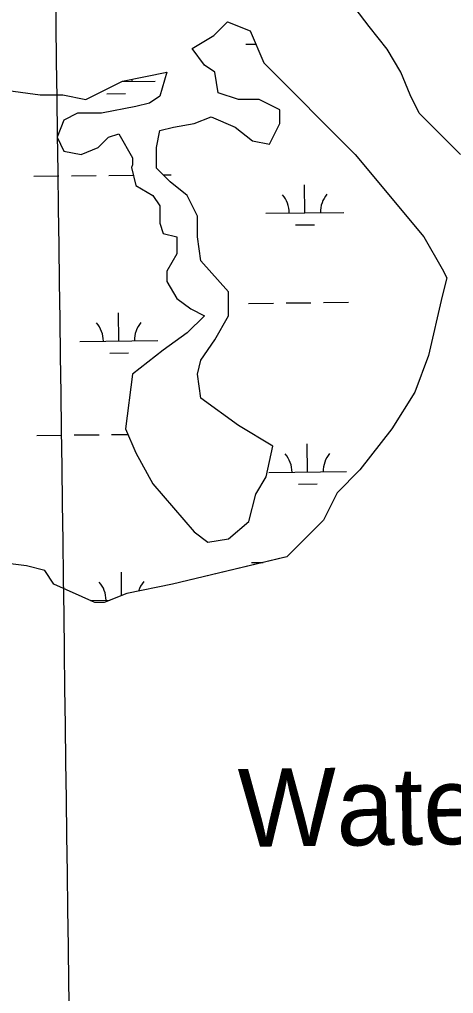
# Model space of a CAD drawing. Extents: x 3734862 to 3772949, y 391520 to 417239.
# Drawn here: x 3767914 to 3768472, y 413458 to 414708 of the extents above; entities that cross this region are included whole.
import ezdxf

# ---------------------------------------------------------------- set-up
doc = ezdxf.new("R2010")
doc.units = 0
for name, color, linetype in [('V-GRID-MAJR', 7, 'Continuous'), ('V-RIVR-IDEN', 7, 'Continuous'), ('V-TOPO-SHOR', 7, 'Continuous'), ('V-WETL-SWMP', 7, 'Continuous')]:
    doc.layers.add(name, color=color, linetype=linetype)

msp = doc.modelspace()

# ---------------------------------------------------------------- linework, layer by layer
at = {"layer": 'V-GRID-MAJR'}
msp.add_spline([(3768195.233, 397232.114), (3768114.148, 403291.314), (3768033.0500000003, 409351.577), (3767951.952, 415411.843), (3767951.938, 415412.9)], degree=3, dxfattribs=at)
at = {"layer": 'V-TOPO-SHOR'}
for p, q in [((3768363.0840000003, 414698.886), (3768345.49, 414722.36100000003)), ((3768163.682, 414687.14900000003), (3768181.276, 414704.755)), ((3768181.276, 414704.755), (3768210.6, 414693.018)), ((3768210.6, 414693.018), (3768228.194, 414651.93699999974)), ((3768386.543, 414669.543), (3768363.0840000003, 414698.886)), ((3768136.085, 414670.5799999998), (3768163.682, 414687.14900000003)), ((3768151.717, 414648.91399999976), (3768136.085, 414670.5799999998)), ((3768404.1380000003, 414640.2), (3768386.543, 414669.543)), ((3768164.915, 414640.10899999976), (3768151.717, 414648.91399999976)), ((3768228.194, 414651.93699999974), (3768345.49, 414534.56499999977)), ((3768046.386, 414628.463), (3768103.375, 414639.868)), ((3768103.375, 414639.868), (3768094.5280000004, 414609.29300000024)), ((3768169.3140000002, 414613.6950000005), (3768164.915, 414640.10899999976)), ((3768415.867, 414610.857), (3768404.1380000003, 414640.2)), ((3767999.468, 414604.9879999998), (3768046.386, 414628.463)), ((3767899.7660000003, 414616.72500000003), (3767940.8200000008, 414610.85699999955)), ((3767940.8200000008, 414610.8569999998), (3767970.144000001, 414610.8569999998)), ((3767970.144000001, 414610.8569999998), (3767999.468, 414604.988)), ((3768094.5280000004, 414609.29300000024), (3768081.331, 414600.48799999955)), ((3768195.7090000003, 414604.891), (3768169.3140000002, 414613.6950000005)), ((3768222.1040000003, 414604.891), (3768195.7090000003, 414604.891)), ((3768248.4990000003, 414591.684), (3768222.1040000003, 414604.891)), ((3768427.597, 414587.3820000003), (3768415.867, 414610.857)), ((3768063.734, 414596.0859999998), (3768019.7430000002, 414587.28100000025)), ((3768081.331, 414600.48799999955), (3768063.734, 414596.0859999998)), ((3767988.949, 414587.281), (3767971.352, 414578.477)), ((3768019.7430000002, 414587.28100000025), (3767988.949, 414587.281)), ((3768138.52, 414574.07399999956), (3768160.5160000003, 414582.879)), ((3768160.5160000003, 414582.879), (3768191.31, 414569.672)), ((3768248.4990000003, 414574.0739999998), (3768248.4990000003, 414591.684)), ((3768480.38, 414534.565), (3768427.597, 414587.3820000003)), ((3767971.352, 414578.477), (3767962.554, 414556.46499999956)), ((3768094.528, 414565.27), (3768112.125, 414569.672)), ((3768112.125, 414569.672), (3768138.52, 414574.07399999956)), ((3768191.31, 414569.672), (3768213.305, 414552.0629999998)), ((3768235.301, 414547.66000000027), (3768248.4990000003, 414574.0739999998)), ((3767962.554, 414556.46499999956), (3767971.352, 414538.856)), ((3768015.3439999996, 414543.2579999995), (3768028.541, 414556.4649999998)), ((3768028.541, 414556.4649999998), (3768041.739, 414560.8669999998)), ((3768041.739, 414560.8669999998), (3768059.335, 414530.05099999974)), ((3768090.129, 414543.25800000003), (3768094.528, 414565.27)), ((3767993.348, 414534.45299999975), (3768015.3439999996, 414543.2579999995)), ((3768090.129, 414516.844), (3768090.129, 414543.25800000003)), ((3768213.305, 414552.0629999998), (3768235.301, 414547.66000000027)), ((3767971.352, 414538.856), (3767993.348, 414534.45299999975)), ((3768059.335, 414530.05099999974), (3768059.335, 414521.246)), ((3768345.49, 414534.56499999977), (3768433.4620000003, 414428.929)), ((3768059.335, 414521.246), (3768058.015, 414517.72399999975)), ((3768058.015, 414517.72399999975), (3768063.7339999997, 414494.8320000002)), ((3768107.7260000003, 414499.234), (3768090.129, 414516.844)), ((3768063.7339999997, 414494.8320000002), (3768085.73, 414481.62500000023)), ((3768129.722, 414481.625), (3768107.7260000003, 414499.234)), ((3768085.73, 414481.62500000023), (3768094.528, 414468.4179999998)), ((3768142.919, 414455.211), (3768129.722, 414481.625)), ((3768094.528, 414468.4179999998), (3768094.528, 414446.4059999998)), ((3768142.919, 414428.79700000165), (3768142.919, 414455.211)), ((3768094.528, 414446.4059999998), (3768098.9280000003, 414433.199)), ((3768098.9280000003, 414433.199), (3768116.524, 414428.797)), ((3768116.524, 414428.797), (3768116.524, 414406.78500000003)), ((3768147.318, 414397.9809999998), (3768142.919, 414428.79700000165)), ((3768433.4620000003, 414428.929), (3768456.9210000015, 414387.84899999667)), ((3768116.524, 414406.78500000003), (3768103.3270000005, 414384.77400000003)), ((3768182.511, 414358.35999999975), (3768147.318, 414397.9809999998)), ((3768103.3270000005, 414384.77400000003), (3768103.3270000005, 414371.567)), ((3768456.921000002, 414387.84899999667), (3768462.786, 414376.112)), ((3768103.3270000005, 414371.567), (3768116.524, 414349.555)), ((3768462.786, 414376.112), (3768456.921, 414352.637)), ((3768182.511, 414327.543), (3768182.511, 414358.35999999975)), ((3768116.524, 414349.555), (3768134.1210000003, 414336.34799999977)), ((3768456.921, 414352.637), (3768439.326, 414276.3449999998)), ((3768134.1210000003, 414336.34799999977), (3768151.717, 414327.543)), ((3768151.717, 414327.543), (3768129.722, 414305.531)), ((3768164.914999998, 414296.72699999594), (3768182.511, 414327.543)), ((3768129.722, 414305.531), (3768098.9280000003, 414283.52)), ((3768147.318, 414270.31299999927), (3768164.914999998, 414296.72699999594)), ((3768098.9280000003, 414283.52), (3768059.335, 414252.70300000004)), ((3768142.919, 414252.70300000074), (3768147.318, 414270.31299999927)), ((3768439.326, 414276.3449999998), (3768421.7320000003, 414229.3959999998)), ((3768059.335, 414252.70300000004), (3768050.537, 414182.26599999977)), ((3768147.318, 414221.88699999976), (3768142.919, 414252.70300000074)), ((3768195.709000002, 414186.66799999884), (3768147.318, 414221.88699999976)), ((3768421.7320000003, 414229.3959999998), (3768392.4080000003, 414182.447)), ((3768050.537, 414182.26599999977), (3768063.734, 414151.44900000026)), ((3768239.6999999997, 414160.2539999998), (3768195.709000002, 414186.66799999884)), ((3768392.4080000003, 414182.447), (3768351.355, 414129.6289999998)), ((3768230.9020000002, 414120.63300000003), (3768239.6999999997, 414160.2539999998)), ((3768063.734, 414151.44900000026), (3768085.73, 414111.82799999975)), ((3768217.705, 414098.621), (3768230.9020000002, 414120.63300000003)), ((3768351.355, 414129.6289999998), (3768322.031, 414100.2859999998)), ((3768085.73, 414111.82799999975), (3768138.52, 414050.195)), ((3768208.906, 414063.40199999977), (3768217.705, 414098.621)), ((3768322.031, 414100.2859999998), (3768304.436, 414065.075)), ((3768182.511, 414041.39099999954), (3768208.906, 414063.40199999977)), ((3768304.436, 414065.075), (3768257.518, 414018.126)), ((3768138.52, 414050.195), (3768156.116, 414036.988)), ((3768156.116, 414036.988), (3768182.511, 414041.39099999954)), ((3767923.227, 414006.391), (3767876.309, 414012.259)), ((3767946.686, 414000.52199999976), (3767923.227, 414006.391)), ((3768253.573992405, 414017.1788549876), (3768110.9, 413982.91599999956)), ((3767958.416, 413982.916), (3767946.686, 414000.52199999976)), ((3768011.199, 413959.442), (3767958.416, 413982.916)), ((3768110.9, 413982.91599999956), (3768052.252, 413971.17899999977)), ((3768052.252, 413971.17899999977), (3768022.9280000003, 413959.4420000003)), ((3768022.9280000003, 413959.4420000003), (3768011.199, 413959.442))]:
    msp.add_line(p, q, dxfattribs=at)
at = {"layer": 'V-WETL-SWMP'}
for p, q in [((3768363.0840000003, 414698.886), (3768345.49, 414722.36100000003)), ((3768163.682, 414687.14900000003), (3768181.276, 414704.755)), ((3768181.276, 414704.755), (3768210.6, 414693.018)), ((3768210.6, 414693.018), (3768228.194, 414651.93699999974)), ((3768386.543, 414669.543), (3768363.0840000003, 414698.886)), ((3768136.085, 414670.5799999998), (3768163.682, 414687.14900000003)), ((3768151.717, 414648.91399999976), (3768136.085, 414670.5799999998)), ((3768205.0301315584, 414676.0159572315), (3768217.823688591, 414676.15109361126)), ((3768404.1380000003, 414640.2), (3768386.543, 414669.543)), ((3768164.915, 414640.10899999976), (3768151.717, 414648.91399999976)), ((3768228.194, 414651.93699999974), (3768345.49, 414534.56499999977)), ((3768046.386, 414628.463), (3768103.375, 414639.868)), ((3768103.375, 414639.868), (3768094.528, 414609.293)), ((3768169.3140000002, 414613.695), (3768164.915, 414640.10899999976)), ((3768415.867, 414610.857), (3768404.1380000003, 414640.2)), ((3767999.468, 414604.988), (3768046.386, 414628.463)), ((3768045.2520856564, 414627.8956561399), (3768088.463067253, 414628.3520871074)), ((3767899.7660000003, 414616.72500000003), (3767940.8200000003, 414610.8569999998)), ((3767940.8200000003, 414610.8569999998), (3767970.144, 414610.8569999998)), ((3767970.144, 414610.8569999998), (3767999.468, 414604.9879999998)), ((3768026.629511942, 414612.26708792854), (3768050.628173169, 414612.5205821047)), ((3768094.528, 414609.293), (3768081.3310000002, 414600.488)), ((3768195.7090000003, 414604.891), (3768169.3140000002, 414613.69500000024)), ((3768222.1040000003, 414604.891), (3768195.7090000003, 414604.891)), ((3768248.4990000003, 414591.684), (3768222.1040000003, 414604.891)), ((3768427.597, 414587.3820000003), (3768415.867, 414610.857)), ((3768063.734, 414596.0859999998), (3768019.7430000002, 414587.281)), ((3768081.3310000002, 414600.4879999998), (3768063.734, 414596.0859999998)), ((3767988.949, 414587.281), (3767971.352, 414578.477)), ((3768019.7430000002, 414587.281), (3767988.949, 414587.281)), ((3768138.52, 414574.0739999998), (3768160.5160000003, 414582.8789999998)), ((3768160.5160000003, 414582.879), (3768191.31, 414569.672)), ((3768248.4990000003, 414574.0739999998), (3768248.4990000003, 414591.684)), ((3768480.38, 414534.565), (3768427.597, 414587.3820000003)), ((3767971.352, 414578.4769999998), (3767962.554, 414556.4649999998)), ((3768094.528, 414565.27), (3768112.125, 414569.672)), ((3768112.125, 414569.672), (3768138.52, 414574.0739999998)), ((3768191.31, 414569.672), (3768213.305, 414552.0629999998)), ((3768235.301, 414547.66000000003), (3768248.4990000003, 414574.0739999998)), ((3767962.554, 414556.4649999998), (3767971.352, 414538.856)), ((3768015.344, 414543.25800000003), (3768028.541, 414556.4649999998)), ((3768028.541, 414556.4649999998), (3768041.739, 414560.8669999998)), ((3768041.739, 414560.867), (3768059.335, 414530.05099999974)), ((3768090.129, 414543.25800000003), (3768094.528, 414565.27)), ((3767993.348, 414534.45299999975), (3768015.344, 414543.2579999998)), ((3768090.129, 414516.844), (3768090.129, 414543.25800000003)), ((3768213.305, 414552.0629999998), (3768235.301, 414547.66000000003)), ((3767971.352, 414538.856), (3767993.348, 414534.45300000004)), ((3768059.335, 414530.05099999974), (3768059.335, 414521.246)), ((3768345.49, 414534.56499999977), (3768433.4620000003, 414428.929)), ((3768059.335, 414521.246), (3768058.015, 414517.72399999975)), ((3768058.015, 414517.72399999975), (3768063.734, 414494.832)), ((3767932.8960371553, 414506.6311582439), (3767964.8942521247, 414506.96915047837)), ((3767980.89335961, 414507.1381465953), (3768012.8915745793, 414507.4761388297)), ((3768028.890682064, 414507.6451349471), (3768060.449675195, 414507.9784877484)), ((3768107.7260000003, 414499.234), (3768090.129, 414516.844)), ((3768098.585442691, 414508.3813100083), (3768108.886219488, 414508.4901155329)), ((3768063.734, 414494.832), (3768085.73, 414481.625)), ((3768129.722, 414481.625), (3768107.7260000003, 414499.234)), ((3768280.728613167, 414459.56042970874), (3768280.3483719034, 414495.5584215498)), ((3768085.73, 414481.625), (3768094.528, 414468.4179999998)), ((3768142.919, 414455.211), (3768129.722, 414481.625)), ((3768094.528, 414468.4179999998), (3768094.528, 414446.4059999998)), ((3768142.919, 414428.797), (3768142.919, 414455.211)), ((3768230.731402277, 414459.0323168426), (3768330.7258240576, 414460.0885425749)), ((3768094.528, 414446.4059999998), (3768098.9280000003, 414433.199)), ((3768268.892268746, 414444.003543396), (3768292.890929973, 414444.2570375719)), ((3768098.9280000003, 414433.199), (3768116.524, 414428.797)), ((3768116.524, 414428.797), (3768116.524, 414406.78500000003)), ((3768147.318, 414397.9809999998), (3768142.919, 414428.797)), ((3768433.4620000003, 414428.929), (3768456.921, 414387.849)), ((3768116.524, 414406.78500000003), (3768103.327, 414384.77400000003)), ((3768182.511, 414358.35999999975), (3768147.318, 414397.9809999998)), ((3768103.327, 414384.77400000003), (3768103.327, 414371.567)), ((3768456.921, 414387.849), (3768462.786, 414376.1119999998)), ((3768103.327, 414371.567), (3768116.524, 414349.555)), ((3768462.786, 414376.1119999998), (3768456.921, 414352.637)), ((3768182.511, 414327.543), (3768182.511, 414358.35999999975)), ((3768116.524, 414349.555), (3768134.1210000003, 414336.34799999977)), ((3768208.5439305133, 414343.3595145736), (3768240.542145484, 414343.69750680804)), ((3768256.5412529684, 414343.8665029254), (3768288.5394679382, 414344.2044951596)), ((3768304.5385754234, 414344.373491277), (3768336.536790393, 414344.71148351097)), ((3768456.921, 414352.637), (3768439.326, 414276.3449999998)), ((3768041.9796553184, 414295.1675315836), (3768041.5994140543, 414331.1655234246)), ((3768134.1210000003, 414336.34799999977), (3768151.717, 414327.543)), ((3768151.717, 414327.543), (3768129.722, 414305.531)), ((3768164.915, 414296.727), (3768182.511, 414327.543)), ((3768129.722, 414305.531), (3768098.9280000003, 414283.52)), ((3767991.982444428, 414294.6394187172), (3768091.976866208, 414295.6956444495)), ((3768147.318, 414270.3129999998), (3768164.915, 414296.7269999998)), ((3768030.143310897, 414279.6106452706), (3768054.141972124, 414279.86413944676)), ((3768098.9280000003, 414283.52), (3768059.335, 414252.70300000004)), ((3768142.919, 414252.70300000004), (3768147.318, 414270.3129999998)), ((3768439.326, 414276.3449999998), (3768421.7320000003, 414229.3959999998)), ((3768059.335, 414252.70300000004), (3768050.537, 414182.26599999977)), ((3768147.318, 414221.88699999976), (3768142.919, 414252.70300000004)), ((3768195.7090000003, 414186.668), (3768147.318, 414221.88699999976)), ((3768421.7320000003, 414229.3959999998), (3768392.4080000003, 414182.447)), ((3768050.537, 414182.26599999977), (3768063.734, 414151.449)), ((3768239.7, 414160.2539999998), (3768195.7090000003, 414186.6679999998)), ((3768392.4080000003, 414182.447), (3768351.355, 414129.6289999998)), ((3767936.40983611, 414173.97471558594), (3767968.4080510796, 414174.31270782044)), ((3767984.407158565, 414174.4817039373), (3768016.405373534, 414174.8196961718)), ((3768032.404481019, 414174.9886922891), (3768053.5577324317, 414175.21213083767)), ((3768230.9020000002, 414120.63300000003), (3768239.7, 414160.2539999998)), ((3768284.242412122, 414126.90398705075), (3768283.8621708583, 414162.90197889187)), ((3768063.734, 414151.449), (3768085.73, 414111.82799999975)), ((3768217.705, 414098.621), (3768230.9020000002, 414120.63300000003)), ((3768234.245201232, 414126.3758741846), (3768334.2396230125, 414127.432099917)), ((3768351.355, 414129.6289999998), (3768322.031, 414100.2859999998)), ((3768085.73, 414111.82799999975), (3768138.52, 414050.195)), ((3768272.4060677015, 414111.347100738), (3768296.4047289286, 414111.600594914)), ((3768208.906, 414063.40199999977), (3768217.705, 414098.621)), ((3768322.031, 414100.2859999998), (3768304.436, 414065.075)), ((3768182.511, 414041.39099999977), (3768208.906, 414063.40199999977)), ((3768304.436, 414065.075), (3768257.518, 414018.126)), ((3768138.52, 414050.195), (3768156.116, 414036.988)), ((3768156.116, 414036.988), (3768182.511, 414041.39099999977)), ((3768257.518, 414018.126), (3768110.9, 413982.9159999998)), ((3767923.227, 414006.391), (3767876.309, 414012.259)), ((3767946.686, 414000.52199999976), (3767923.227, 414006.391)), ((3768212.0577294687, 414010.70307191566), (3768227.2776201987, 414010.8638372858)), ((3767958.416, 413982.9159999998), (3767946.686, 414000.52199999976)), ((3768045.4307354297, 413968.44877280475), (3768045.11321301, 413998.5090807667)), ((3768011.199, 413959.442), (3767958.416, 413982.916)), ((3768110.9, 413982.9159999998), (3768052.252, 413971.17899999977)), ((3768052.252, 413971.17899999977), (3768022.9280000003, 413959.442)), ((3768005.2536780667, 413962.08604234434), (3768030.1920742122, 413962.34946279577)), ((3768022.9280000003, 413959.442), (3768011.199, 413959.442))]:
    msp.add_line(p, q, dxfattribs=at)
for centre, radius, start, end in [((3768093.7006958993, 414628.88224104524), 35.24628790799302, 176.73501310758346, 181.3770192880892), ((3768225.4837436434, 414459.4517162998), 35.24628790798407, 359.8333639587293, 41.377022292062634), ((3768335.963452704, 414460.6186965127), 35.24628790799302, 139.83336095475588, 181.3770192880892), ((3767986.7347857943, 414295.0588181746), 35.24628790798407, 359.8333639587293, 41.377022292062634), ((3768097.2144948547, 414296.2257983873), 35.24628790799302, 139.83336095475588, 181.3770192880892), ((3768228.9975425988, 414126.7952736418), 35.24628790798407, 359.8333639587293, 41.377022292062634), ((3768339.4772516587, 414127.9622538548), 35.24628790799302, 139.83336095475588, 181.3770192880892), ((3767990.248584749, 413962.40237551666), 35.24628790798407, 359.8333639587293, 41.377022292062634), ((3768100.72829381, 413963.5693557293), 35.24628790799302, 139.83336095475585, 162.5272516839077)]:
    msp.add_arc(centre, radius, start, end, dxfattribs=at)

# ---------------------------------------------------------------- texts
at = {"layer": 'V-RIVR-IDEN'}
msp.add_text('Water', height=99.99980199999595, rotation=0.7119027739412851, dxfattribs=at).set_placement((3768195.431261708, 413645.83243547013))

doc.saveas('drawing.dxf')
